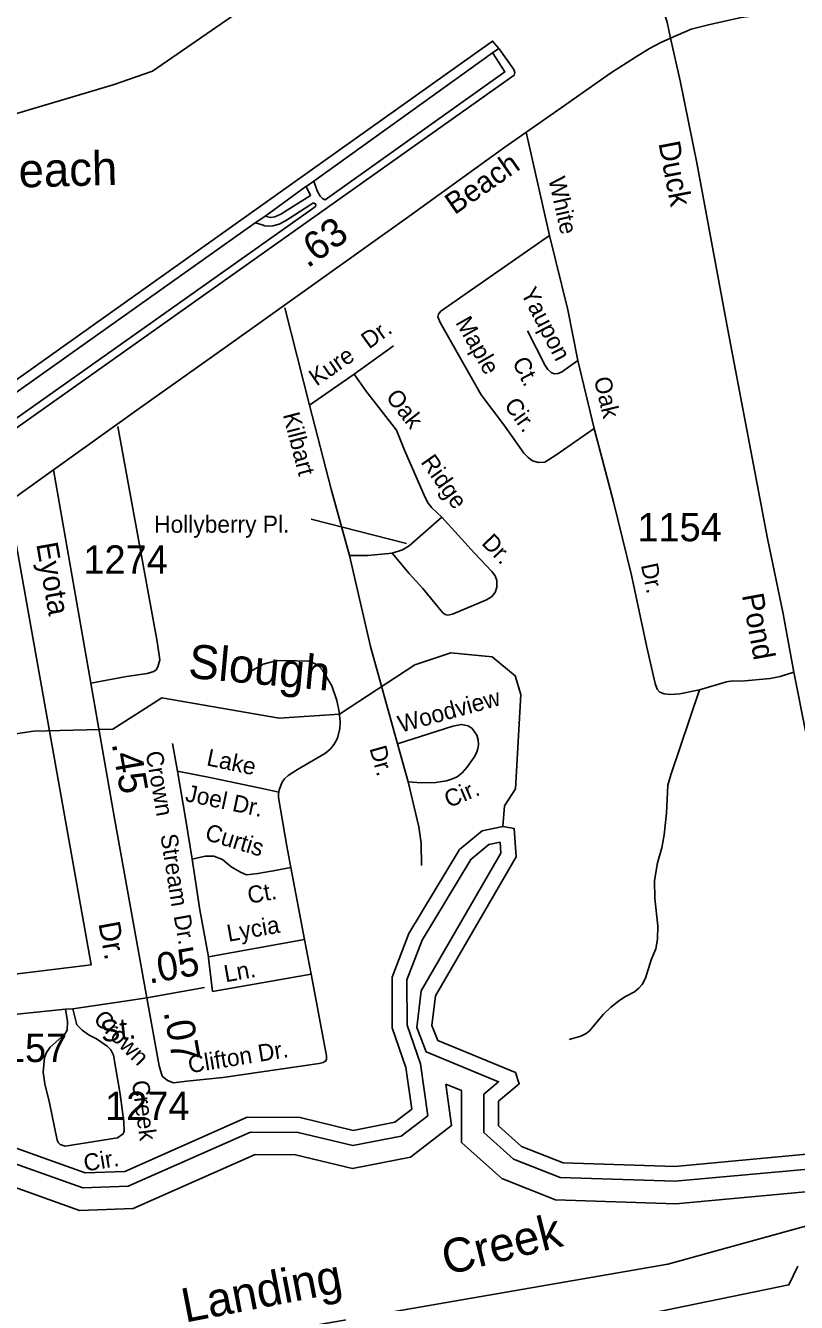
# Model space of a CAD drawing. Extents: x 2104537 to 2336408, y 34176 to 229611.
# Drawn here: x 2171023 to 2174421, y 54016 to 59644 of the extents above; entities that cross this region are included whole.
import ezdxf

# ---------------------------------------------------------------- set-up
doc = ezdxf.new("R2010")
doc.units = 0
for name, color, linetype in [('Exist Aviation Commercial or Municipal Label', 7, 'Continuous'), ('Exist Aviation Commercial or Municipal Perimeter Paved', 7, 'Continuous'), ('Exist Boundary Political City Limit New', 7, 'Continuous'), ('Exist Hydrographic Buffer Line', 7, 'Continuous'), ('Exist Hydrographic Creek Single Shore', 7, 'Continuous'), ('Exist Hydrographic Misc Water Feature', 7, 'Continuous'), ('Exist Hydrographic River Shore Label', 7, 'Continuous'), ('Exist Road Non-System Type 51', 7, 'Continuous'), ('Exist Road Non-System Type 51 Label', 7, 'Continuous'), ('Exist Road Primary NC Attributed', 7, 'Continuous'), ('Exist Road Primary NC Label', 7, 'Continuous'), ('Exist Road Primary NC Mileage Hundredths English Label', 7, 'Continuous'), ('Exist Road Secondary Mileage Hundredths English Label', 7, 'Continuous'), ('Exist Road Secondary Type 51 Attributed', 7, 'Continuous'), ('Exist Road Secondary Type 51 Label', 7, 'Continuous'), ('Exist Road Secondary Type 51 Number Label', 7, 'Continuous'), ('Map Preparation Boundary City Limit Buffer Line', 7, 'Continuous'), ('Old_Level_32', 7, 'Continuous')]:
    doc.layers.add(name, color=color, linetype=linetype)

msp = doc.modelspace()

# ---------------------------------------------------------------- linework, layer by layer
at = {"layer": 'Exist Aviation Commercial or Municipal Perimeter Paved'}
for points in [[(2169860.6, 57227.4), (2169823.8, 57259.6), (2173081.9, 59575.8), (2173109.5, 59542.5), (2173080.9, 59523.4), (2172293.4, 58958.5), (2172260.3, 58935.1)], [(2169860.6, 57227.4), (2169933, 57154.5), (2169944.4, 57147.4), (2169955.5, 57145.2), (2169964.7, 57149.3), (2173176.8, 59425.1), (2173180.3, 59437.8), (2173175.6, 59450), (2173110.4, 59541.2)], [(2173082.5, 59523), (2173135.1, 59440), (2172343, 58875.2), (2172332.3, 58881.6), (2172321.6, 58892.6), (2172308.3, 58916.2), (2172293.7, 58958.5)], [(2172260.3, 58935.1), (2172259.1, 58934.2), (2172078.1, 58802.8), (2172035.6, 58774.1), (2169886.3, 57250.5), (2169860.6, 57227.4)], [(2172260.3, 58935.1), (2172279.7, 58895.1), (2172148.2, 58812.3), (2172122.4, 58800.7), (2172102.6, 58797.8), (2172078.8, 58803.2)], [(2172036.9, 58774.8), (2172066.6, 58765.7), (2172078, 58761.8), (2172095.7, 58760.2), (2172113.1, 58761.2), (2172141.1, 58768.2), (2172169.3, 58784), (2172275.9, 58851.9), (2172289.2, 58860.8), (2172294.8, 58860.7), (2172300.6, 58857.3), (2172302.2, 58852.7), (2172301.4, 58847.1), (2172284.8, 58834.3), (2169959.9, 57190.4), (2169949.1, 57189.3), (2169886, 57249.9)]]:
    msp.add_lwpolyline(points, dxfattribs=at)
at = {"layer": 'Exist Boundary Political City Limit New'}
msp.add_lwpolyline([(2176257.8, 54846.6), (2173854.8, 54184.7), (2170314, 53571.9), (2170069.8, 54698.9), (2169968, 55137.6), (2170146.2, 55155.3), (2170021.5, 55907.7), (2170435.5, 56110), (2170474.8, 55636), (2170179.8, 55571.6), (2170231.5, 55299.3), (2170362.5, 55332.5), (2170368.8, 55249.4), (2170553.8, 55259.8), (2170554, 55411.4), (2171311.8, 55503.1), (2170974.8, 57391.3), (2169068.2, 56119.6), (2169126, 55869.2), (2169452.2, 55932.9), (2169628, 55123.1), (2169966.8, 53537.6)], dxfattribs=at)
at = {"layer": 'Exist Hydrographic Buffer Line'}
for points in [[(2170318.6, 53644.1), (2170270, 54190.6), (2170269.1, 54380.8), (2170325.9, 54512.4), (2170448.3, 54659.2), (2170583.2, 54707), (2170860.7, 54668.3), (2171275.3, 54520.6), (2171475.4, 54528), (2172014.2, 54766.4), (2172225.3, 54765.3), (2172465.8, 54706.7), (2172678.2, 54748.2), (2172795.6, 54838.6), (2172763.6, 55066.9), (2172705, 55237.7), (2172704, 55437.6), (2172771.6, 55612.9), (2172986, 55968.3), (2173064.5, 56033.8), (2173115.1, 56043.8)], [(2173115.1, 56043.8), (2173118.5, 55995.9), (2172766.8, 55388.5), (2172747.2, 55227.8), (2172789.5, 55120.2), (2173108.5, 54988.6), (2173042.7, 54933), (2173042.7, 54764.9), (2173174.4, 54647), (2173379.9, 54566.1), (2173886.4, 54549.5), (2174603.5, 54615.5)], [(2172875.4, 54978.3), (2172944.3, 54949.9), (2172944.3, 54721), (2173121.9, 54561.9), (2173359.7, 54468.3), (2173889.3, 54451), (2174620, 54518.1), (2175090, 54635), (2175740.3, 54955), (2176780.5, 55248.3), (2176928.2, 55362.3), (2176927.2, 55470.2)], [(2170424.2, 53568.6), (2170368.4, 54195.2), (2170367.6, 54360.7), (2170410.6, 54460.3), (2170506.6, 54575.5), (2170593.4, 54606.2), (2170837.1, 54572.2), (2171260.1, 54421.5), (2171497.9, 54430.3), (2172034.7, 54667.8), (2172213.3, 54666.9), (2172463.5, 54605.9), (2172719.9, 54656.1), (2172901, 54795.5), (2172875.4, 54978.3)], [(2172310, 53775.2), (2172385.5, 53833.8), (2173781, 53968.8), (2174388.5, 54092.8), (2174427.8, 54175.5)]]:
    msp.add_lwpolyline(points, dxfattribs=at)
at = {"layer": 'Exist Hydrographic Creek Single Shore'}
for points in [[(2171581.8, 59442.6), (2172056, 59770.4), (2172482.7, 60037.8), (2172868.4, 60402.9), (2173172.5, 60654.6), (2173405.3, 60861.7), (2173681.5, 61013.9), (2173848.4, 61066.4), (2174615.5, 61002.4)], [(2168488.3, 55569.1), (2168837.3, 55729.7), (2169086.3, 55905.4), (2169219.3, 56030.8), (2169343.4, 56074.3), (2169752.3, 56017.2), (2169918.4, 56053.4), (2170342.4, 56304.4), (2170699.4, 56481.2), (2171057.4, 56533.4), (2171407.4, 56543.1), (2171623.4, 56680), (2172140.3, 56591.3), (2172407.3, 56609.1), (2172739.5, 56825.8), (2172897.4, 56878.5), (2173080.5, 56861.9), (2173181.3, 56777.9), (2173206.4, 56695.4), (2173183.4, 56279.1), (2173134.4, 56204.6), (2173126.4, 56112.9)], [(2172725.3, 54867.3), (2172699.5, 55051.5), (2172639.4, 55226.6), (2172638.4, 55449.7), (2172712.4, 55641.9), (2172935.5, 56011.6), (2173035.4, 56095), (2173126.4, 56112.9)], [(2173126.4, 56112.9), (2173176.4, 56105.4), (2173185.5, 55980.5), (2172830.3, 55367.3), (2172814.3, 55236.3), (2172840.3, 55170.2), (2173182.4, 55029.1), (2173199.4, 54979.5), (2173108.4, 54902.6), (2173108.4, 54794.3)], [(2173108.4, 54794.3), (2173209.4, 54703.7), (2173393.4, 54631.3), (2173884.5, 54615.3), (2174592.5, 54680.3), (2175033.4, 54790), (2175681.3, 55108.9), (2176705.4, 55397.5), (2176763.4, 55442.4)], [(2170248.3, 53694.5), (2170204.4, 54187.5), (2170203.4, 54394.2), (2170269.4, 54547.2), (2170409.5, 54715.1), (2170576.4, 54774.2), (2170876.4, 54732.3), (2171285.4, 54586.6), (2171460.3, 54593.1), (2172000.5, 54832), (2172233.4, 54830.8), (2172467.4, 54773.8), (2172650.5, 54809.7), (2172725.3, 54867.3)]]:
    msp.add_lwpolyline(points, dxfattribs=at)
at = {"layer": 'Exist Hydrographic Misc Water Feature'}
msp.add_lwpolyline([(2167013.2, 60027), (2167330.2, 59938.8), (2168689.3, 59751.8), (2169081.3, 59754.1), (2169464.4, 59707.4), (2169707.4, 59591.1), (2170167.3, 59260.7), (2170342.4, 59195), (2170809.3, 59205.7), (2171409.3, 59382.2), (2171581.8, 59442.6)], dxfattribs=at)
at = {"layer": 'Exist Road Non-System Type 51'}
for p, q in [((2173230.4, 59174.7), (2173332.8, 58718.9)), ((2172165.8, 58400.5), (2172274, 57970.6)), ((2172644.6, 58232.8), (2172471.5, 58107.6)), ((2173458, 58167.3), (2173529.3, 57867.3)), ((2172471.5, 58107.6), (2172274, 57970.6)), ((2171692.3, 56357.2), (2171671.1, 56479.5)), ((2172661.9, 56477.8), (2172708.9, 56309.9)), ((2172192.1, 55933), (2172252.7, 55615)), ((2171829.1, 55539.4), (2172252.7, 55615)), ((2172252.7, 55615), (2172281.8, 55462.5)), ((2171846.4, 55386.6), (2172281.8, 55462.5))]:
    msp.add_line(p, q, dxfattribs=at)
for points in [[(2173332.8, 58718.9), (2172853.9, 58385.6), (2172843.1, 58371.4), (2172840, 58360.6), (2172850.3, 58335.5), (2173031.5, 58016.4), (2173135.1, 57878.2), (2173219.4, 57759.1), (2173238.1, 57739.7), (2173257.5, 57725.6), (2173283.6, 57717.5), (2173311.5, 57719.9), (2173361.3, 57750.2), (2173529.3, 57867.3)], [(2173332.8, 58718.9), (2173414.1, 58390.6), (2173458, 58167.3)], [(2173235.1, 58298.2), (2173313.5, 58146.1), (2173324.7, 58128.5), (2173339.5, 58114.8), (2173353.5, 58109.6), (2173369.3, 58110.3), (2173385.5, 58116.2), (2173458, 58167.3)], [(2172471.5, 58107.6), (2172523.3, 58033.4), (2172658.7, 57860.5), (2172693.1, 57772.6), (2172783.9, 57563.4), (2172797.5, 57539.2), (2172814.2, 57517.9), (2172858.7, 57477.3)], [(2172274, 57970.6), (2172370.2, 57601), (2172451.5, 57307.4)], [(2171430.3, 57876.3), (2171603.6, 56928.7), (2171614.2, 56848.4), (2171606, 56816.8), (2171598.2, 56803.8), (2171588.3, 56796.8), (2171559.2, 56788.5), (2171467.4, 56774.5), (2171310.4, 56745.4)], [(2173529.3, 57867.3), (2173614.6, 57545.1), (2173694.3, 57221.4), (2173762, 56903.8), (2173798.3, 56743.6), (2173807.7, 56718.2), (2173818.9, 56705.8), (2173838.5, 56698.9), (2173866.6, 56696.1), (2173908, 56698.9), (2173994.3, 56716.6)], [(2172858.7, 57477.3), (2172713.5, 57350.6), (2172685, 57333.7), (2172639.7, 57318.2)], [(2172858.7, 57477.3), (2173001.6, 57318.1), (2173078.2, 57238.2), (2173093.2, 57218.5), (2173100.4, 57198.4), (2173101.1, 57167.9), (2173092.4, 57144.4), (2173076.3, 57125.7), (2173054.7, 57112.3), (2172905.2, 57049.6), (2172885.1, 57045.4), (2172872.7, 57047.6), (2172863, 57055), (2172774.5, 57162.7), (2172714.1, 57228.5), (2172639.7, 57318.2)], [(2172451.5, 57307.4), (2172531.6, 57307.8), (2172639.7, 57318.2)], [(2172451.5, 57307.4), (2172543.5, 56907.3), (2172661.9, 56477.8)], [(2172014.1, 56796.7), (2172069.9, 56828.8), (2172125.9, 56843.2), (2172164, 56845.7), (2172271.9, 56842), (2172299.9, 56830.3), (2172316.1, 56820.1), (2172331.5, 56802.8), (2172373.2, 56733.4), (2172394.9, 56668.7), (2172405.1, 56618.6), (2172409.2, 56574.9), (2172408.6, 56545), (2172397.9, 56502.6), (2172384, 56476.6), (2172367.8, 56456.2), (2172345.1, 56436.7), (2172222.4, 56365.5), (2172180.2, 56338.5), (2172164.5, 56323.4), (2172154.7, 56309.4), (2172140.9, 56275.2), (2172138.9, 56264.3)], [(2173994.3, 56716.6), (2174113.4, 56751), (2174140.8, 56755.4), (2174178.1, 56754.7), (2174305, 56766.3), (2174349.5, 56775.3), (2174409.2, 56793.2)], [(2173994.3, 56716.6), (2173867, 56342), (2173854.3, 56296), (2173848, 56172.8), (2173838.3, 56077.5), (2173828.6, 56019.6), (2173809, 55953.4), (2173795.3, 55875.2), (2173796.8, 55795.5), (2173810.5, 55675.4), (2173808.4, 55617.4), (2173801.7, 55573.6), (2173781.4, 55525.1), (2173755.9, 55444.8), (2173741.9, 55416.9), (2173725.8, 55400.8), (2173708.1, 55384.7), (2173668, 55364.5), (2173642.1, 55348.3), (2173602.8, 55317.9), (2173570.4, 55286), (2173508.9, 55213.4), (2173494.9, 55201.5), (2173471.1, 55189.2), (2173419.6, 55175.1)], [(2172661.9, 56477.8), (2172905.9, 56555.1), (2172945.1, 56563.2), (2172973.5, 56557.4), (2172991.3, 56545.3), (2173012.1, 56515.7), (2173018.9, 56495.2), (2173019.8, 56474.2), (2173016.2, 56457.9), (2173012.3, 56441.5), (2173001, 56418.8), (2172968.3, 56373.5), (2172947.8, 56350.2), (2172924.9, 56333), (2172905, 56323.2), (2172878.9, 56314.8), (2172831.2, 56307.2), (2172766.9, 56306.2), (2172708.9, 56309.9)], [(2171692.3, 56357.2), (2171835.7, 56329.4), (2172073.9, 56279.4), (2172138.9, 56264.3)], [(2171756.8, 55969.3), (2171729.9, 56141.2), (2171692.3, 56357.2)], [(2172708.9, 56309.9), (2172755.9, 56112.1), (2172766.3, 56040.1), (2172769, 55942.3)], [(2172138.9, 56264.3), (2172137.6, 56257.6), (2172137.3, 56240.9), (2172174.2, 56027.2), (2172192.1, 55933)], [(2171756.8, 55969.3), (2171815.1, 55982.3), (2171853.4, 55982.3), (2171891.6, 55967.6), (2171929.8, 55935.2), (2171971, 55911.7), (2171997.5, 55899.9), (2172047.5, 55905.8), (2172115.1, 55917.6), (2172192.1, 55933)], [(2171829.1, 55539.4), (2171791.6, 55746.9), (2171756.8, 55969.3)], [(2171846.4, 55386.6), (2171829.8, 55535.1), (2171829.1, 55539.4)], [(2171625.2, 55012.7), (2171649, 54994.4), (2171674.6, 54983.4), (2171733.1, 54990.8), (2171892.2, 55007.2), (2172317.5, 55069.3), (2172335.3, 55073.3), (2172346.5, 55080.3), (2172349.3, 55087.8), (2172349.9, 55102.2), (2172336.9, 55173.6), (2172281.8, 55462.5)], [(2171231.8, 55310.1), (2171249.5, 55239.2), (2171271.7, 55215.5), (2171303.1, 55193.2), (2171334.9, 55177.5), (2171382.8, 55144.8), (2171398.6, 55128.7), (2171411, 55105.5), (2171440.1, 54933), (2171456.5, 54811), (2171458, 54770.9), (2171452.5, 54758.3), (2171427.6, 54741.7), (2171197.2, 54703.8), (2171175.3, 54711.8), (2171167.3, 54719.8), (2171161.6, 54730.7), (2171128, 54895.4), (2171107.6, 54979.2), (2171101.1, 55030.8), (2171106.6, 55094.7), (2171114.9, 55117.1), (2171131.1, 55140.8), (2171196.5, 55197.9), (2171206.4, 55215.8), (2171208.1, 55253.8), (2171199.6, 55307.8)]]:
    msp.add_lwpolyline(points, dxfattribs=at)
at = {"layer": 'Exist Road Non-System Type 51 Label'}
msp.add_lwpolyline([(2172282.2, 57468.1), (2172701.7, 57360.5)], dxfattribs=at)
at = {"layer": 'Exist Road Primary NC Attributed'}
for points in [[(2173866.7, 59588.4), (2173957.6, 59627.9), (2174033.2, 59647.7), (2174177.5, 59679.1), (2174223.5, 59685.4), (2174343.5, 59697.8), (2175112.3, 59749), (2175206, 59759), (2175319.3, 59781.8), (2175378, 59798.9), (2175734.6, 59901), (2176818.1, 60195.3), (2176958.9, 60233.4), (2177052.7, 60263.7), (2177086.8, 60280.1), (2177118.8, 60290), (2177186.8, 60328.7), (2177314.3, 60407.3), (2177451.5, 60511.9), (2177700.6, 60715.5), (2177876.5, 60850.7)], [(2171145.6, 57685.4), (2171533.8, 57964.1), (2171903.1, 58225.7), (2172713.1, 58801.9), (2173135.4, 59107.3), (2173384, 59281.1), (2173601.6, 59434.7), (2173711.3, 59504.2), (2173773.5, 59542.7), (2173822.8, 59568.9), (2173866.7, 59588.4)], [(2169574.4, 56563.6), (2169804.2, 56735.7), (2170099.9, 56940.1), (2170550.2, 57266.2), (2170963.4, 57555.2), (2171145.6, 57685.4)]]:
    msp.add_lwpolyline(points, dxfattribs=at)
at = {"layer": 'Exist Road Secondary Type 51 Attributed'}
msp.add_line((2171557.6, 55358.4), (2171811.7, 55404.1), dxfattribs=at)
for points in [[(2173437.7, 60879.6), (2173462.5, 60798), (2173479.8, 60742.1), (2173541.6, 60562.1), (2173550, 60537.7), (2173631.3, 60313.3), (2173802.6, 59808), (2173852.1, 59658.7), (2173866.7, 59588.4)], [(2173866.7, 59588.4), (2173908.9, 59399.8), (2173982.7, 59039.7), (2174118.7, 58302.2), (2174293.6, 57382.4), (2174363.3, 57050.7), (2174409.2, 56793.2), (2174464, 56520.8), (2174503.9, 56295.3), (2174573.3, 55961.3), (2174641.9, 55621.2), (2174672.4, 55446.7), (2174712.5, 55339.3), (2174739.2, 55313.1)], [(2171145.6, 57685.4), (2171310.4, 56745.4), (2171413.5, 56157.4), (2171557.6, 55358.4)], [(2169862.3, 55150), (2170075.6, 55167.3), (2170146.5, 55176.5), (2170562.1, 55236.7), (2170943.9, 55282.5), (2171199.6, 55307.8), (2171231.8, 55310.1), (2171460.7, 55343.8), (2171557.6, 55358.4)], [(2171557.6, 55358.4), (2171612.4, 55058.4), (2171625.2, 55012.7)]]:
    msp.add_lwpolyline(points, dxfattribs=at)
at = {"layer": 'Map Preparation Boundary City Limit Buffer Line'}
msp.add_lwpolyline([(2176257.8, 54846.6), (2173854.8, 54184.7), (2170314, 53571.9), (2170069.8, 54698.9), (2169968, 55137.6), (2170146.2, 55155.3), (2170021.5, 55907.7), (2170435.5, 56110), (2170474.8, 55636), (2170179.8, 55571.6), (2170231.5, 55299.3), (2170362.5, 55332.5), (2170368.8, 55249.4), (2170553.8, 55259.8), (2170554, 55411.4), (2171311.8, 55503.1), (2170974.8, 57391.3), (2169068.2, 56119.6), (2169126, 55869.2), (2169452.2, 55932.9), (2169628, 55123.1), (2169966.8, 53537.6)], dxfattribs=at)

# ---------------------------------------------------------------- texts
at = {"layer": 'Exist Aviation Commercial or Municipal Label'}
msp.add_text('Ocean Isle Beach', height=150, rotation=1.5394, dxfattribs=at).set_placement((2169845.9, 58899.3))
at = {"layer": 'Exist Hydrographic River Shore Label'}
for s, rotation, p in [('Creek', 14.0479, (2172879.4, 54135.1)), ('Landing', 10.9471, (2171726.5, 53926.4))]:
    msp.add_text(s, height=150, rotation=rotation, dxfattribs=at).set_placement(p)
at = {"layer": 'Exist Road Non-System Type 51 Label'}
for s, rotation, p in [('White', 282.6676, (2173327.2, 58968.4)), ('Yaupon', 297.2778, (2173204, 58466)), ('Dr.', 35.9059, (2172537, 58215.7)), ('Maple', 299.5862, (2172916.4, 58335.4)), ('Kure', 34.7324, (2172305.5, 58052.3)), ('Ct.', 297.2778, (2173166.4, 58160.4)), ('Oak', 283.3749, (2173527.7, 58086.8)), ('Oak', 308.0757, (2172607.9, 58005.2)), ('Cir.', 305.3006, (2173129.8, 57970.9)), ('Kilbart', 284.5901, (2172156.5, 57929.1)), ('Ridge', 305.3021, (2172762.3, 57719.7)), ('Dr.', 313.7758, (2173029.5, 57360.1)), ('Dr.', 282.0328, (2173735.1, 57266.1)), ('Woodview', 15.4525, (2172676.4, 56526.6)), ('Dr.', 285.6255, (2172538.4, 56458.3)), ('Crown', 279.8611, (2171551.9, 56439.9)), ('Lake', 348.1414, (2171817, 56383.7)), ('Joel Dr.', 348.1414, (2171722.9, 56226.2)), ('Cir.', 22.764, (2172888.2, 56194.3)), ('Curtis', 343.0771, (2171808.9, 56056.3)), ('Stream', 278.9025, (2171617, 56075.8)), ('Ct.', 9.8702, (2172008, 55772.8)), ('Dr.', 280.2299, (2171675.3, 55719.2)), ('Lycia', 10.1188, (2171917.3, 55605.1)), ('Ln.', 10.1188, (2171904.5, 55426.6)), ('Crown', 314.4861, (2171317.3, 55260.3)), ('Clifton Dr.', 9.2888, (2171745.6, 55025.7)), ('Creek', 277.6299, (2171491.4, 54990.1)), ('Cir.', 9.3373, (2171285.2, 54592.4))]:
    msp.add_text(s, height=75, rotation=rotation, dxfattribs=at).set_placement(p)
msp.add_text('Hollyberry Pl.', height=75, dxfattribs=at).set_placement((2171589.6, 57408.5))
at = {"layer": 'Exist Road Primary NC Label'}
msp.add_text('Beach', height=95, rotation=34.8786, dxfattribs=at).set_placement((2172914.5, 58807.7))
at = {"layer": 'Exist Road Primary NC Mileage Hundredths English Label'}
msp.add_text('.63', height=125, rotation=35.4271, dxfattribs=at).set_placement((2172265.8, 58572.1))
at = {"layer": 'Exist Road Secondary Mileage Hundredths English Label'}
for s, rotation, p in [('.45', 279.9517, (2171402.2, 56479.1)), ('.05', 10.2004, (2171567.7, 55420.2)), ('.07', 280.3619, (2171631.1, 55296))]:
    msp.add_text(s, height=125, rotation=rotation, dxfattribs=at).set_placement(p)
at = {"layer": 'Exist Road Secondary Type 51 Label'}
for s, rotation, p in [('Duck', 280.8513, (2173812.6, 59125.8)), ('Eyota', 279.939, (2171069.7, 57358.7)), ('Pond', 280.4507, (2174181, 57133.5)), ('Dr.', 280.3662, (2171343.4, 55686.5)), ('St.', 6.5047, (2171358.7, 55162.5))]:
    msp.add_text(s, height=95, rotation=rotation, dxfattribs=at).set_placement(p)
at = {"layer": 'Exist Road Secondary Type 51 Number Label'}
for s, p in [('1154', (2173720.2, 57370.8)), ('1274', (2171277.9, 57227.6)), ('1157', (2170834.5, 55075.3)), ('1274', (2171373.6, 54819.5))]:
    msp.add_text(s, height=125, dxfattribs=at).set_placement(p)
at = {"layer": 'Old_Level_32'}
msp.add_text('Slough', height=150, rotation=354.7428, dxfattribs=at).set_placement((2171736.6, 56769.3))

doc.saveas('drawing.dxf')
